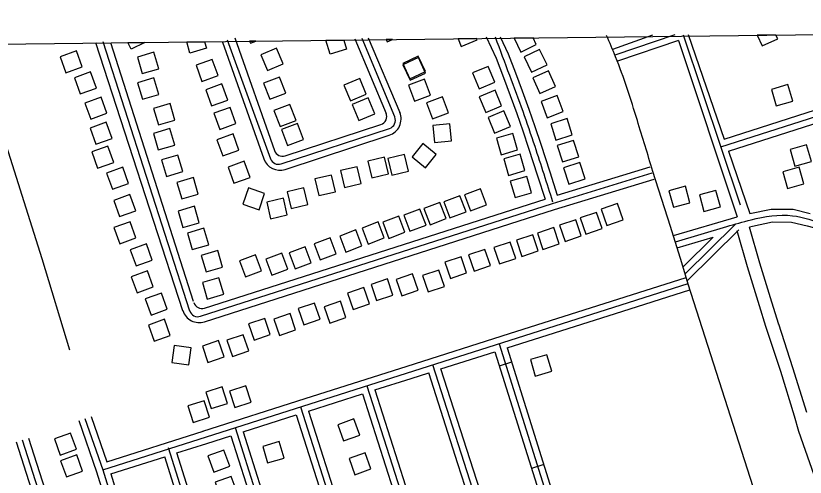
# Model space of a CAD drawing. Extents: x 3683613 to 3738215, y 469626 to 495384.
# Drawn here: x 3688446 to 3690287, y 492221 to 493297 of the extents above; entities that cross this region are included whole.
import ezdxf

# ---------------------------------------------------------------- set-up
doc = ezdxf.new("R2010")
doc.units = 0
for name, color, linetype in [('V-BLDG-OTLN', 7, 'Continuous'), ('V-GRID-FRAM', 7, 'Continuous'), ('V-ROAD-CNTR', 7, 'Continuous')]:
    doc.layers.add(name, color=color, linetype=linetype)

msp = doc.modelspace()

# ---------------------------------------------------------------- linework, layer by layer
at = {"layer": 'V-BLDG-OTLN'}
for p, q in [((3689169.3, 493239.5), (3689211, 493240)), ((3689179.1, 493207), (3689169.3, 493239.5)), ((3689211, 493240), (3689217.4, 493218.4)), ((3689324.6, 493241.3), (3689310.1, 493241.1)), ((3689310.1, 493241.1), (3689312.7, 493235.7)), ((3689312.7, 493235.7), (3689324.6, 493241.3)), ((3689520.7, 493243.6), (3689477.6, 493243.1)), ((3689477.6, 493243.1), (3689485.2, 493224.8)), ((3689485.2, 493224.8), (3689522.1, 493240.2)), ((3689522.1, 493240.2), (3689520.7, 493243.6)), ((3689652.5, 493245.1), (3689608.3, 493244.6)), ((3689608.3, 493244.6), (3689624, 493212.1)), ((3689660.1, 493229.5), (3689652.5, 493245.1)), ((3690219.1, 493251.7), (3690175.6, 493251.2)), ((3690175.6, 493251.2), (3690186.6, 493226.4)), ((3690186.6, 493226.4), (3690223.1, 493242.6)), ((3690223.1, 493242.6), (3690219.1, 493251.7)), ((3688707.9, 493234.1), (3688747.5, 493234.6)), ((3688715.6, 493218.7), (3688707.9, 493234.1)), ((3688747.5, 493234.6), (3688715.6, 493218.7)), ((3688844.9, 493235.7), (3688886.4, 493236.2)), ((3688852.3, 493209.8), (3688844.9, 493235.7)), ((3688890.8, 493220.7), (3688852.3, 493209.8)), ((3688886.4, 493236.2), (3688890.8, 493220.7)), ((3689005.8, 493237.6), (3688991.4, 493237.4)), ((3688991.4, 493237.4), (3688993.6, 493232.4)), ((3688993.6, 493232.4), (3689005.8, 493237.6)), ((3689624, 493212.1), (3689660.1, 493229.5)), ((3689217.4, 493218.4), (3689179.1, 493207))]:
    msp.add_line(p, q, dxfattribs=at)
msp.add_lwpolyline([(3690175.6, 493251.2), (3690186.6, 493226.4), (3690223.1, 493242.6), (3690219.1, 493251.7)], dxfattribs=at)
for points in [[(3689017.8, 493205.7), (3689033.4, 493168.9), (3689070.2, 493184.6), (3689054.6, 493221.4)], [(3688601, 493177.2), (3688587.5, 493214.8), (3688549.8, 493201.2), (3688563.4, 493163.6)], [(3688730, 493200.1), (3688741.3, 493161.7), (3688779.7, 493173), (3688768.4, 493211.4)], [(3689348.7, 493185.7), (3689365.6, 493149.4), (3689401.9, 493166.4), (3689384.9, 493202.6)], [(3689631.8, 493200.8), (3689649.2, 493164.8), (3689685.2, 493182.2), (3689667.8, 493218.2)], [(3688917.9, 493157.2), (3688904.3, 493194.8), (3688866.7, 493181.2), (3688880.3, 493143.6)], [(3689348.9, 493182.4), (3689365.8, 493146.2), (3689402.1, 493163.1), (3689385.1, 493199.4)], [(3688634.4, 493128.1), (3688620.8, 493165.7), (3688583.2, 493152.1), (3688596.8, 493114.5)], [(3689563.6, 493141.7), (3689548.2, 493178.6), (3689511.3, 493163.2), (3689526.7, 493126.3)], [(3689652.2, 493151.7), (3689668.8, 493115.2), (3689705.2, 493131.8), (3689688.6, 493168.2)], [(3688730.2, 493140.5), (3688741.5, 493102.1), (3688779.9, 493113.4), (3688768.6, 493151.8)], [(3689024.1, 493139.2), (3689038.5, 493101.8), (3689075.8, 493116.2), (3689061.5, 493153.5)], [(3689263.7, 493113.6), (3689248.3, 493150.5), (3689211.4, 493135.1), (3689226.8, 493098.1)], [(3689362.1, 493134.7), (3689376.5, 493097.4), (3689413.8, 493111.7), (3689399.5, 493149.1)], [(3688940.5, 493100.1), (3688927, 493137.8), (3688889.3, 493124.2), (3688902.9, 493086.5)], [(3690219.8, 493086.7), (3690258.2, 493097.8), (3690247.1, 493136.2), (3690208.6, 493125.1)], [(3689579.3, 493086.5), (3689563.9, 493123.4), (3689527, 493108), (3689542.4, 493071.1)], [(3689671.2, 493096.5), (3689685.4, 493059), (3689722.8, 493073.2), (3689708.7, 493110.6)], [(3688658.9, 493069.2), (3688645.3, 493106.8), (3688607.7, 493093.2), (3688621.3, 493055.6)], [(3689283.3, 493068.2), (3689267.9, 493105.1), (3689231, 493089.7), (3689246.4, 493052.8)], [(3689403.9, 493093.3), (3689418.3, 493056), (3689455.6, 493070.3), (3689441.2, 493107.6)], [(3688767.8, 493080.4), (3688779.1, 493042), (3688817.5, 493053.3), (3688806.2, 493091.7)], [(3688959.6, 493045.4), (3688946, 493083), (3688908.4, 493069.4), (3688922, 493031.8)], [(3689048.2, 493075.8), (3689062.5, 493038.4), (3689099.9, 493052.8), (3689085.5, 493090.1)], [(3689599.9, 493038.3), (3689584.5, 493075.3), (3689547.6, 493059.8), (3689563, 493022.9)], [(3689693.9, 493044.9), (3689706, 493006.8), (3689744.1, 493019), (3689732, 493057.1)], [(3688670.7, 493010.7), (3688657.2, 493048.3), (3688619.5, 493034.7), (3688633.1, 492997.1)], [(3689065.8, 493031.2), (3689080.2, 492993.9), (3689117.5, 493008.3), (3689103.1, 493045.6)], [(3689418.9, 493040.9), (3689422.8, 493001.1), (3689462.6, 493005), (3689458.7, 493044.8)], [(3688767.4, 493022.1), (3688778.7, 492983.7), (3688817.1, 492995), (3688805.8, 493033.4)], [(3688966.6, 492983.4), (3688953, 493021), (3688915.4, 493007.4), (3688929, 492969.8)], [(3689616.6, 492983.7), (3689605.4, 493022.1), (3689567, 493010.9), (3689578.2, 492972.5)], [(3689708.8, 492993.9), (3689721, 492955.8), (3689759.1, 492968), (3689746.9, 493006.1)], [(3688674.7, 492954.9), (3688661.1, 492992.6), (3688623.5, 492979), (3688637, 492941.4)], [(3689395.9, 492998.6), (3689370.5, 492967.7), (3689401.4, 492942.3), (3689426.8, 492973.2)], [(3690290.5, 492995.5), (3690252.1, 492984.5), (3690263.1, 492946), (3690301.6, 492957.1)], [(3688786.1, 492960.6), (3688797.4, 492922.2), (3688835.7, 492933.5), (3688824.5, 492971.9)], [(3689306.4, 492967.2), (3689267.5, 492958), (3689276.7, 492919.1), (3689315.7, 492928.3)], [(3689352.6, 492973.2), (3689313.7, 492964), (3689322.9, 492925.1), (3689361.8, 492934.3)], [(3689633.8, 492935.7), (3689622.5, 492974), (3689584.1, 492962.8), (3689595.4, 492924.4)], [(3688992.7, 492919.9), (3688979.2, 492957.5), (3688941.5, 492943.9), (3688955.1, 492906.3)], [(3689242.8, 492944.7), (3689203.9, 492935.5), (3689213.1, 492896.5), (3689252, 492905.7)], [(3689723.8, 492942.1), (3689736, 492904), (3689774.1, 492916.1), (3689761.9, 492954.2)], [(3688709.4, 492905.7), (3688695.8, 492943.4), (3688658.1, 492929.8), (3688671.7, 492892.2)], [(3690273.3, 492943.5), (3690234.8, 492932.5), (3690245.9, 492894.1), (3690284.3, 492905.1)], [(3688822.1, 492907.9), (3688833.4, 492869.5), (3688871.8, 492880.8), (3688860.5, 492919.2)], [(3689182.7, 492925.3), (3689143.8, 492916.1), (3689153, 492877.2), (3689191.9, 492886.4)], [(3689649.3, 492883.8), (3689638, 492922.2), (3689599.6, 492911), (3689610.9, 492872.6)], [(3689026.6, 492882.1), (3688988.8, 492895.2), (3688975.7, 492857.5), (3689013.5, 492844.3)], [(3689118.4, 492895.5), (3689079.4, 492886.3), (3689088.7, 492847.4), (3689127.6, 492856.6)], [(3689506.9, 492841.7), (3689544.3, 492855.9), (3689530.1, 492893.3), (3689492.7, 492879.1)], [(3690018.6, 492860.3), (3690008.3, 492899), (3689969.6, 492888.7), (3689979.9, 492850)], [(3690089.5, 492850.8), (3690079.2, 492889.4), (3690040.6, 492879.1), (3690050.9, 492840.4)], [(3688726.1, 492842.2), (3688712.5, 492879.8), (3688674.9, 492866.3), (3688688.4, 492828.6)], [(3689070.3, 492871.7), (3689031.4, 492862.4), (3689040.6, 492823.5), (3689079.5, 492832.7)], [(3689458.9, 492825.3), (3689496.3, 492839.5), (3689482.1, 492876.9), (3689444.7, 492862.7)], [(3688824.6, 492841.3), (3688835.9, 492802.9), (3688874.3, 492814.2), (3688863, 492852.6)], [(3689412.3, 492809.5), (3689449.7, 492823.7), (3689435.5, 492861.1), (3689398.1, 492846.9)], [(3689849.7, 492858.7), (3689811.8, 492845.9), (3689824.7, 492808), (3689862.5, 492820.8)], [(3689365.6, 492794.4), (3689403, 492808.6), (3689388.8, 492846), (3689351.4, 492831.8)], [(3689800.6, 492838.3), (3689762.7, 492825.5), (3689775.6, 492787.6), (3689813.4, 492800.4)], [(3688726.5, 492778.7), (3688712.9, 492816.3), (3688675.3, 492802.7), (3688688.8, 492765.1)], [(3689267.9, 492764.4), (3689305.3, 492778.6), (3689291.1, 492816), (3689253.7, 492801.8)], [(3689316.3, 492777.7), (3689353.7, 492791.9), (3689339.5, 492829.3), (3689302.1, 492815.1)], [(3689752.3, 492821.2), (3689714.4, 492808.4), (3689727.2, 492770.5), (3689765.1, 492783.4)], [(3688846.7, 492789.8), (3688858, 492751.4), (3688896.4, 492762.7), (3688885.1, 492801.1)], [(3689215.9, 492745.7), (3689253.3, 492759.9), (3689239.1, 492797.3), (3689201.7, 492783.1)], [(3689700.8, 492802.7), (3689662.9, 492789.9), (3689675.8, 492752), (3689713.7, 492764.9)], [(3689156.1, 492727.2), (3689193.5, 492741.4), (3689179.4, 492778.8), (3689142, 492764.6)], [(3689651.8, 492786.2), (3689613.9, 492773.4), (3689626.7, 492735.5), (3689664.6, 492748.3)], [(3688764.6, 492727.1), (3688751, 492764.7), (3688713.4, 492751.2), (3688727, 492713.5)], [(3689599.2, 492768.9), (3689561.4, 492756), (3689574.2, 492718.1), (3689612.1, 492731)], [(3688878.8, 492737.9), (3688890.1, 492699.6), (3688928.5, 492710.8), (3688917.2, 492749.2)], [(3689043.3, 492691.6), (3689080.7, 492705.8), (3689066.5, 492743.2), (3689029.1, 492729)], [(3689098.1, 492706.6), (3689135.5, 492720.8), (3689121.3, 492758.2), (3689083.9, 492744)], [(3689540.1, 492751.9), (3689502.3, 492739), (3689515.1, 492701.2), (3689553, 492714)], [(3688981.9, 492687.9), (3689019.3, 492702.1), (3689005.1, 492739.5), (3688967.7, 492725.3)], [(3689484.8, 492734.9), (3689446.9, 492722), (3689459.7, 492684.1), (3689497.6, 492697)], [(3688766.7, 492664.3), (3688753.1, 492701.9), (3688715.5, 492688.3), (3688729.1, 492650.7)], [(3689371.6, 492694.7), (3689333.7, 492681.9), (3689346.6, 492644), (3689384.4, 492656.9)], [(3689433, 492703.6), (3689395.1, 492690.8), (3689408, 492652.9), (3689445.9, 492665.7)], [(3688881.5, 492674.5), (3688892.8, 492636.1), (3688931.2, 492647.4), (3688919.9, 492685.7)], [(3689312.8, 492683.3), (3689274.9, 492670.4), (3689287.7, 492632.6), (3689325.6, 492645.4)], [(3688799.4, 492612.3), (3688785.9, 492650), (3688748.2, 492636.4), (3688761.8, 492598.8)], [(3689257.9, 492662.7), (3689220, 492649.9), (3689232.9, 492612), (3689270.8, 492624.8)], [(3689143, 492626.9), (3689105.1, 492614), (3689118, 492576.1), (3689155.9, 492589)], [(3689203.4, 492631), (3689165.6, 492618.2), (3689178.4, 492580.3), (3689216.3, 492593.1)], [(3689086.1, 492602.1), (3689048.2, 492589.3), (3689061.1, 492551.4), (3689098.9, 492564.2)], [(3688806.7, 492551.4), (3688793.1, 492589), (3688755.5, 492575.4), (3688769.1, 492537.8)], [(3689027, 492591.1), (3688989.1, 492578.3), (3689002, 492540.4), (3689039.9, 492553.3)], [(3688976.5, 492553.1), (3688938.6, 492540.3), (3688951.5, 492502.4), (3688989.4, 492515.2)], [(3688855.5, 492522.1), (3688815.9, 492528), (3688810, 492488.5), (3688849.5, 492482.5)], [(3688919.3, 492539.3), (3688881.4, 492526.4), (3688894.2, 492488.5), (3688932.1, 492501.4)], [(3689646.6, 492495.1), (3689657.9, 492456.7), (3689696.3, 492468), (3689685, 492506.4)], [(3688901.8, 492380.9), (3688939.9, 492393), (3688927.7, 492431.2), (3688889.6, 492419)], [(3688956.9, 492383.2), (3688995, 492395.4), (3688982.9, 492433.5), (3688944.8, 492421.4)], [(3688860, 492348.7), (3688898.1, 492360.8), (3688885.9, 492399), (3688847.8, 492386.8)], [(3689248.3, 492319.1), (3689234.7, 492356.7), (3689197.1, 492343.2), (3689210.7, 492305.5)], [(3688587.5, 492286), (3688574, 492323.7), (3688536.3, 492310.1), (3688549.9, 492272.5)], [(3689022.3, 492292.4), (3689033.6, 492254), (3689072, 492265.3), (3689060.7, 492303.7)], [(3688945.4, 492246.5), (3688931.8, 492284.1), (3688894.2, 492270.5), (3688907.8, 492232.9)], [(3688602, 492235.1), (3688588.4, 492272.7), (3688550.8, 492259.1), (3688564.4, 492221.5)], [(3689274.6, 492240.1), (3689261.1, 492277.7), (3689223.4, 492264.1), (3689237, 492226.5)], [(3688962.2, 492185), (3688948.6, 492222.6), (3688911, 492209), (3688924.6, 492171.4)]]:
    msp.add_lwpolyline(points, close=True, dxfattribs=at)
at = {"layer": 'V-GRID-FRAM'}
msp.add_lwpolyline([(3687651.7, 493221.8), (3719350.3, 493590.7), (3719569.8, 475409.4), (3687855.3, 475040.3), (3687651.7, 493221.8)], dxfattribs=at)
at = {"layer": 'V-ROAD-CNTR'}
for p, q in [((3689602.5, 492488.9), (3689573.9, 492479.9)), ((3689677.5, 492250.4), (3689648.8, 492241.4))]:
    msp.add_line(p, q, dxfattribs=at)
for points in [[(3690098.4, 493009.3), (3690589.7, 493166.6), (3690626.4, 493178.9), (3690785.7, 493219.7), (3690950.5, 493263.6)], [(3690108.2, 492980.9), (3690599, 493138.1), (3690634.9, 493150.1), (3690793, 493190.6), (3691071.9, 493265)], [(3688939.3, 493240.2), (3689040.4, 492963.3)], [(3688957, 493245.2), (3689049.5, 492982.4)], [(3689236.9, 493242.8), (3689310.4, 493068.7)], [(3689330, 493060.7), (3689253.9, 493243.8)], [(3689268.4, 493245.1), (3689341.9, 493071)], [(3689543, 493247.2), (3689566.8, 493197.5), (3689583.4, 493152.8), (3689599, 493110.9), (3689614.4, 493068.9), (3689628.6, 493028.6), (3689642.1, 492988.1), (3689663, 492923.2), (3689680.5, 492869.2)], [(3689576, 493247.6), (3689594.9, 493208), (3689611.5, 493163.3), (3689627.1, 493121.3), (3689642.6, 493079.1), (3689657, 493038.4), (3689670.6, 492997.4), (3689691.6, 492932.5), (3689709.1, 492878.1)], [(3689931.5, 493251.7), (3689837.7, 493218.3)], [(3689983.1, 493252.3), (3689843.5, 493204.5)], [(3689991.5, 493239.3), (3689849.3, 493190.6)], [(3689991.5, 493239.3), (3690128.8, 492828.1)], [(3690002.9, 493252.5), (3690135.4, 492855.6)], [(3690014.7, 493252.7), (3690098.4, 493009.3)], [(3688347.6, 493229.9), (3688404.2, 493052.9), (3688506.7, 492730.4), (3688571.2, 492517.4)], [(3688632, 493234.4), (3688835.1, 492609.3)], [(3688649.3, 493236.8), (3688851.8, 492608.9)], [(3688667.2, 493234.4), (3688860.3, 492631.1)], [(3688928.7, 493235.2), (3689024.6, 492963.2)], [(3690090.3, 492990.9), (3690594.4, 493152.3), (3690630.6, 493164.5), (3690789.3, 493205.1)], [(3689074.6, 492970), (3689297.7, 493043.2)], [(3689065.4, 492951.2), (3689317.7, 493034)], [(3689074.7, 492938.5), (3689317.3, 493018.1)], [(3690108.2, 492980.9), (3690158.2, 492835.7)], [(3689709.1, 492878.1), (3689925.9, 492944.4)], [(3688877, 492596), (3689698.3, 492859.1), (3689930.3, 492930.1)], [(3690229.3, 492007.8), (3690205.6, 492074.7), (3690014.6, 492670.5), (3689999.9, 492720.4), (3689973.5, 492805.6), (3689931.9, 492933.9)], [(3688886.3, 492583.2), (3689702.8, 492844.8), (3689934.7, 492915.7)], [(3688886.7, 492614.8), (3689680.5, 492869.2)], [(3690158.2, 492835.7), (3690207.7, 492845.8), (3690259.4, 492845.5), (3690299.1, 492835.9)], [(3689980.4, 492784.3), (3690128.8, 492828.1)], [(3690157, 492804.3), (3690164.7, 492806.4), (3690210.7, 492815.8), (3690255.7, 492815.5), (3690291.8, 492806.8), (3690330.1, 492796.7), (3690352.7, 492792.4)], [(3689984.5, 492769.9), (3690104.2, 492805.2)], [(3690006.9, 492694.4), (3690124, 492810.1)], [(3690012, 492678.4), (3690132.6, 492797.5)], [(3690156.9, 492804.4), (3690180.8, 492720.9), (3690208.5, 492629.7), (3690224.9, 492577.9), (3690224.9, 492578), (3690258, 492476.8), (3690290.1, 492372.7)], [(3689989, 492755.6), (3690072.4, 492780.2)], [(3690002.7, 492711.4), (3690072.4, 492780.2)], [(3690128.1, 492796.1), (3690152, 492712.4), (3690179.8, 492620.8), (3690194.9, 492573.2), (3690194.9, 492573.2), (3690229.4, 492467.7), (3690261.3, 492364.1), (3690271.8, 492328.5), (3690271.8, 492328.1), (3690338.8, 492137.6)], [(3688649.2, 492238.1), (3690014, 492672.3)], [(3689835.8, 492631.4), (3690009.4, 492686.6)], [(3689844.9, 492602.8), (3690018.5, 492658)], [(3689597.5, 492555.6), (3689835.8, 492631.4)], [(3689592, 492522.3), (3689844.9, 492602.8)], [(3689359.3, 492479.8), (3689597.5, 492555.6)], [(3689573.2, 492532.1), (3689732.9, 492023.9)], [(3689592, 492522.3), (3689723, 492105.2)], [(3689437.9, 492473.3), (3689563.4, 492513.2)], [(3689563.4, 492513.2), (3689718.6, 492019.3), (3689776.3, 491841.1)], [(3689121.1, 492404), (3689359.3, 492479.8)], [(3689644.7, 491780.4), (3689419, 492483)], [(3689506.1, 492261), (3689437.9, 492473.3)], [(3689283.5, 492424.2), (3689368.4, 492451.2)], [(3689368.4, 492451.2), (3689409.3, 492464.2)], [(3689477.5, 492251.9), (3689409.3, 492464.2)], [(3689264.7, 492433.9), (3689467.6, 491801.4)], [(3689128.8, 492374.9), (3689255, 492415.1)], [(3689255, 492415.1), (3689326.7, 492191.3)], [(3689283.5, 492424.2), (3689355.3, 492200.5)], [(3688882.8, 492328.2), (3689121.1, 492404)], [(3689109.9, 492384.7), (3689262.6, 491907)], [(3689128.8, 492374.9), (3689276.9, 491911.5), (3689385.5, 491575.4), (3689561.7, 490988.5)], [(3688607.7, 492357.5), (3688649.2, 492238), (3688781.7, 491809)], [(3688621.9, 492362.4), (3688658.5, 492256.8)], [(3688976.6, 492326.5), (3689100.2, 492365.9)], [(3689100.2, 492365.9), (3689242.3, 491921.1)], [(3688593.5, 492352.6), (3688634.9, 492233.3), (3688671.3, 492115.6), (3688745.1, 491876.7)], [(3688658.5, 492256.8), (3688882.9, 492328.2)], [(3688957.8, 492336.3), (3689109.8, 491856.7)], [(3688976.6, 492326.5), (3689047.6, 492102.5)], [(3688447.1, 492303), (3688523.3, 492064.9)], [(3688461.4, 492307.6), (3688638.7, 491753.6), (3688801.6, 491231.5)], [(3688475.6, 492312.1), (3688551.8, 492074)], [(3688891.9, 492299.6), (3688948, 492317.4)], [(3688948, 492317.4), (3689019, 492093.4)], [(3688957.7, 491796.1), (3688802.8, 492289)], [(3688822.2, 492277.4), (3688891.9, 492299.6)], [(3688667.9, 492228.3), (3688793.6, 492268.3)], [(3689121.7, 491221.7), (3689017, 491566.3), (3688968.5, 491717.1), (3688943.5, 491791.4), (3688793.6, 492268.3)], [(3688961.5, 491834), (3688822.2, 492277.4)], [(3689554, 492013.8), (3689477.5, 492251.9)], [(3689582.6, 492023), (3689506.1, 492261)], [(3688667.9, 492228.3), (3688700, 492124.4), (3688773.7, 491885.6)]]:
    msp.add_lwpolyline(points, dxfattribs=at)
for centre, radius, start, end in [((3689291.5, 493062.2), 20, 288.1667, 22.3694), ((3689304.8, 493056.1), 40, 288.1649, 22.3764), ((3689311.5, 493053), 20, 288.166, 22.5521), ((3689068.4, 492989), 20, 199.3902, 288.1655), ((3689062.3, 492976.5), 40, 199.4073, 288.1653), ((3689059.1, 492970.2), 20, 200.0624, 288.1659), ((3688880.6, 492633.9), 20, 197.7069, 287.7645), ((3688874.1, 492621.3), 40, 197.7085, 287.7642), ((3688870.9, 492615), 20, 197.8742, 287.7641)]:
    msp.add_arc(centre, radius, start, end, dxfattribs=at)
for points in [[(3689564.2, 493247.4), (3689597.5, 493158.1), (3689628.5, 493074), (3689656.4, 492992.7), (3689698.3, 492863)], [(3689931.9, 492933.9), (3689895.8, 493052.5), (3689845.2, 493200.6), (3689824, 493250.5)], [(3690104.2, 492805.2), (3690161.2, 492821), (3690257.6, 492830.5), (3690333.4, 492811.3), (3690401.2, 492799), (3690438.5, 492795.6), (3690492.9, 492804.5), (3690540.4, 492811.2), (3690608.1, 492803.8), (3690724.3, 492784.3), (3690802.1, 492782.9)]]:
    msp.add_spline(points, degree=3, dxfattribs=at)

doc.saveas('drawing.dxf')
